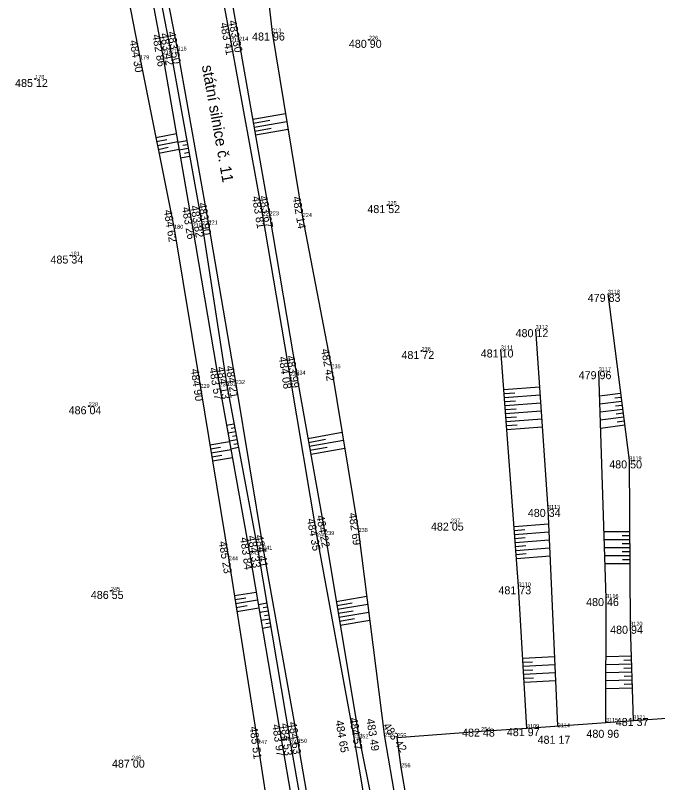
# Model space of a CAD drawing. Extents: x -559180 to -551373, y -1076947 to -1072071.
# Drawn here: x -553734.6 to -553654.3, y -1076239.4 to -1076143.5 of the extents above; entities that cross this region are included whole.
import ezdxf

# ---------------------------------------------------------------- set-up
doc = ezdxf.new("R2010")
doc.units = 0
for name, color, linetype in [('12_PLOTY', 7, 'Continuous'), ('17_KOMUNIKACE', 7, 'Continuous'), ('1_VODA_ZN', 7, 'Continuous'), ('26_SRAFY', 7, 'Continuous'), ('27_HRANA_PATA', 7, 'Continuous'), ('3_BODY', 7, 'Continuous'), ('52_POPIS_UCELOVY', 7, 'Continuous'), ('6_VYSKY', 7, 'Continuous')]:
    doc.layers.add(name, color=color, linetype=linetype)

# ---------------------------------------------------------------- blocks, each defined once
blk = doc.blocks.new('T')
at = {"layer": '6_VYSKY'}
blk.add_circle((0, 0), 0.05, dxfattribs=at)
blk = doc.blocks.new('POINT_DISPLAY')
blk.add_line((0, 0), (0, 0))

msp = doc.modelspace()

# ---------------------------------------------------------------- linework, layer by layer
at = {"layer": '12_PLOTY'}
for p, q in [((-553670.67, -1076232.55), (-553650.74, -1076231.12)), ((-553686.88, -1076233.72), (-553676.39, -1076232.93)), ((-553676.39, -1076232.93), (-553670.67, -1076232.55)), ((-553686.36, -1076237.45), (-553686.88, -1076233.72)), ((-553684.05, -1076251.69), (-553686.36, -1076237.45))]:
    msp.add_line(p, q, dxfattribs=at)
at = {"layer": '17_KOMUNIKACE'}
for p, q in [((-553710.66, -1076130.69), (-553707.63, -1076146.88)), ((-553717.145, -1076133.501), (-553714.32, -1076147.94)), ((-553707.63, -1076146.88), (-553703.68, -1076168.55)), ((-553714.32, -1076147.94), (-553710.44, -1076169.66)), ((-553703.68, -1076168.55), (-553700.29, -1076188.59)), ((-553710.44, -1076169.66), (-553707.04, -1076189.58)), ((-553700.29, -1076188.59), (-553696.9, -1076208.65)), ((-553707.04, -1076189.58), (-553703.62, -1076210.25)), ((-553696.9, -1076208.65), (-553692.3, -1076233.74)), ((-553703.62, -1076210.25), (-553699.3, -1076234.39)), ((-553692.3, -1076233.74), (-553689.04, -1076252.74)), ((-553699.3, -1076234.39), (-553695.87, -1076253.91))]:
    msp.add_line(p, q, dxfattribs=at)
at = {"layer": '26_SRAFY'}
for p, q in [((-553700.812, -1076155.839), (-553704.901, -1076156.558)), ((-553702.772, -1076156.691), (-553704.814, -1076157.05)), ((-553700.648, -1076156.825), (-553704.728, -1076157.542)), ((-553714.451, -1076158.335), (-553717.019, -1076158.85)), ((-553702.604, -1076157.677), (-553704.641, -1076158.035)), ((-553700.485, -1076157.812), (-553704.555, -1076158.527)), ((-553715.643, -1076159.084), (-553716.92, -1076159.34)), ((-553714.28, -1076159.32), (-553716.822, -1076159.831)), ((-553714.272, -1076159.367), (-553713.164, -1076159.166)), ((-553715.459, -1076160.067), (-553716.723, -1076160.321)), ((-553714.109, -1076160.306), (-553716.625, -1076160.811)), ((-553714.101, -1076160.353), (-553712.985, -1076160.149)), ((-553713.631, -1076159.759), (-553713.075, -1076159.658)), ((-553713.931, -1076161.338), (-553712.806, -1076161.133)), ((-553713.456, -1076160.743), (-553712.896, -1076160.641)), ((-553669.086, -1076189.985), (-553673.553, -1076190.319)), ((-553672.176, -1076190.717), (-553673.515, -1076190.817)), ((-553669.018, -1076190.983), (-553673.478, -1076191.316)), ((-553661.599, -1076191.062), (-553658.966, -1076190.722)), ((-553672.104, -1076191.715), (-553673.441, -1076191.815)), ((-553668.95, -1076191.98), (-553673.404, -1076192.313)), ((-553661.566, -1076192.066), (-553658.838, -1076191.713)), ((-553659.706, -1076191.321), (-553658.902, -1076191.217)), ((-553672.031, -1076192.712), (-553673.366, -1076192.812)), ((-553668.882, -1076192.978), (-553673.329, -1076193.31)), ((-553661.533, -1076193.07), (-553658.71, -1076192.705)), ((-553659.606, -1076192.317), (-553658.774, -1076192.209)), ((-553671.959, -1076193.709), (-553673.292, -1076193.809)), ((-553668.814, -1076193.976), (-553673.255, -1076194.308)), ((-553661.5, -1076194.074), (-553658.581, -1076193.697)), ((-553659.507, -1076193.312), (-553658.646, -1076193.201)), ((-553708.179, -1076194.709), (-553707.257, -1076194.535)), ((-553671.886, -1076194.707), (-553673.217, -1076194.806)), ((-553668.746, -1076194.974), (-553673.18, -1076195.305)), ((-553661.467, -1076195.078), (-553658.453, -1076194.688)), ((-553659.407, -1076194.308), (-553658.517, -1076194.193)), ((-553708.002, -1076195.694), (-553707.071, -1076195.517)), ((-553707.628, -1076195.114), (-553707.164, -1076195.026)), ((-553693.757, -1076195.655), (-553698.027, -1076196.418)), ((-553707.799, -1076196.82), (-553710.273, -1076197.227)), ((-553707.825, -1076196.678), (-553706.885, -1076196.5)), ((-553707.446, -1076196.097), (-553706.978, -1076196.008)), ((-553695.807, -1076196.529), (-553697.939, -1076196.91)), ((-553693.593, -1076196.641), (-553697.851, -1076197.403)), ((-553708.951, -1076197.517), (-553710.191, -1076197.721)), ((-553707.622, -1076197.805), (-553710.11, -1076198.214)), ((-553707.648, -1076197.662), (-553706.699, -1076197.482)), ((-553707.264, -1076197.08), (-553706.792, -1076196.991)), ((-553695.637, -1076197.515), (-553697.763, -1076197.895)), ((-553693.429, -1076197.628), (-553697.675, -1076198.387)), ((-553708.781, -1076198.502), (-553710.029, -1076198.707)), ((-553707.445, -1076198.789), (-553709.948, -1076199.201)), ((-553667.965, -1076207.086), (-553672.275, -1076207.408)), ((-553670.95, -1076207.81), (-553672.238, -1076207.907)), ((-553667.92, -1076208.085), (-553672.201, -1076208.405)), ((-553661.042, -1076208.009), (-553657.833, -1076207.992)), ((-553670.884, -1076208.808), (-553672.164, -1076208.904)), ((-553667.875, -1076209.085), (-553672.126, -1076209.403)), ((-553661.009, -1076209.009), (-553657.827, -1076208.992)), ((-553658.789, -1076208.497), (-553657.83, -1076208.492)), ((-553670.818, -1076209.806), (-553672.089, -1076209.901)), ((-553667.831, -1076210.084), (-553672.052, -1076210.4)), ((-553660.977, -1076210.009), (-553657.822, -1076209.992)), ((-553658.775, -1076209.497), (-553657.825, -1076209.492)), ((-553670.753, -1076210.804), (-553672.015, -1076210.898)), ((-553667.786, -1076211.084), (-553671.977, -1076211.397)), ((-553660.944, -1076211.009), (-553657.817, -1076210.992)), ((-553658.762, -1076210.497), (-553657.819, -1076210.492)), ((-553660.911, -1076212.008), (-553657.811, -1076211.992)), ((-553658.748, -1076211.497), (-553657.814, -1076211.492)), ((-553704.469, -1076215.604), (-553707.205, -1076216.038)), ((-553705.756, -1076216.314), (-553707.126, -1076216.532)), ((-553704.302, -1076216.59), (-553707.048, -1076217.026)), ((-553704.215, -1076217.101), (-553703.148, -1076216.921)), ((-553690.676, -1076216.13), (-553694.478, -1076216.769)), ((-553692.504, -1076216.945), (-553694.395, -1076217.263)), ((-553705.594, -1076217.301), (-553706.97, -1076217.519)), ((-553704.135, -1076217.576), (-553706.891, -1076218.013)), ((-553704.048, -1076218.087), (-553702.982, -1076217.907)), ((-553703.598, -1076217.504), (-553703.065, -1076217.414)), ((-553690.551, -1076217.123), (-553694.312, -1076217.756)), ((-553692.359, -1076217.934), (-553694.229, -1076218.249)), ((-553703.881, -1076219.073), (-553702.815, -1076218.893)), ((-553703.432, -1076218.49), (-553702.899, -1076218.4)), ((-553690.425, -1076218.116), (-553694.146, -1076218.742)), ((-553692.213, -1076218.924), (-553694.064, -1076219.235)), ((-553703.714, -1076220.059), (-553702.649, -1076219.879)), ((-553703.265, -1076219.476), (-553702.732, -1076219.386)), ((-553690.299, -1076219.109), (-553693.981, -1076219.728)), ((-553667.224, -1076223.636), (-553671.185, -1076223.87)), ((-553660.789, -1076223.622), (-553657.648, -1076223.519)), ((-553669.969, -1076224.299), (-553671.155, -1076224.37)), ((-553667.18, -1076224.635), (-553671.125, -1076224.869)), ((-553660.791, -1076224.622), (-553657.615, -1076224.519)), ((-553658.579, -1076224.05), (-553657.632, -1076224.019)), ((-553669.914, -1076225.298), (-553671.096, -1076225.368)), ((-553667.135, -1076225.634), (-553671.066, -1076225.867)), ((-553660.794, -1076225.623), (-553657.583, -1076225.518)), ((-553658.557, -1076225.05), (-553657.599, -1076225.019)), ((-553669.859, -1076226.296), (-553671.037, -1076226.366)), ((-553667.09, -1076226.633), (-553671.007, -1076226.865)), ((-553660.796, -1076226.623), (-553657.55, -1076226.518)), ((-553658.535, -1076226.05), (-553657.567, -1076226.018)), ((-553660.799, -1076227.624), (-553657.518, -1076227.517)), ((-553658.513, -1076227.049), (-553657.534, -1076227.017))]:
    msp.add_line(p, q, dxfattribs=at)
at = {"layer": '27_HRANA_PATA'}
for p, q in [((-553709.75, -1076129.38), (-553706.63, -1076146.72)), ((-553704.06, -1076131.43), (-553702.49, -1076145.69)), ((-553717.79, -1076134.313), (-553715.16, -1076148.2)), ((-553718.665, -1076135.415), (-553716.17, -1076148.4)), ((-553721.148, -1076137.772), (-553718.99, -1076149.03)), ((-553702.49, -1076145.69), (-553698.68, -1076168.73)), ((-553706.63, -1076146.72), (-553702.8, -1076168.51)), ((-553716.17, -1076148.4), (-553712.43, -1076170.01)), ((-553715.16, -1076148.2), (-553711.24, -1076169.74)), ((-553718.99, -1076149.03), (-553714.74, -1076170.2)), ((-553702.8, -1076168.51), (-553699.46, -1076188.4)), ((-553698.68, -1076168.73), (-553695.09, -1076187.62)), ((-553712.43, -1076170.01), (-553709.05, -1076189.87)), ((-553711.24, -1076169.74), (-553708.16, -1076189.77)), ((-553714.74, -1076170.2), (-553711.45, -1076190.07)), ((-553660.57, -1076178.32), (-553657.88, -1076199.12)), ((-553669.58, -1076182.73), (-553668.05, -1076205.18)), ((-553671.72, -1076214.84), (-553673.93, -1076185.27)), ((-553695.09, -1076187.62), (-553691.7, -1076208.05)), ((-553660.77, -1076216.31), (-553661.7, -1076187.98)), ((-553699.46, -1076188.4), (-553695.88, -1076208.43)), ((-553711.45, -1076190.07), (-553707.91, -1076211.59)), ((-553709.05, -1076189.87), (-553705.26, -1076210.93)), ((-553708.16, -1076189.77), (-553704.22, -1076210.57)), ((-553657.88, -1076199.12), (-553657.77, -1076219.77)), ((-553668.05, -1076205.18), (-553666.838, -1076232.275)), ((-553691.7, -1076208.05), (-553688.46, -1076233.63)), ((-553695.88, -1076208.43), (-553691.61, -1076233.83)), ((-553705.26, -1076210.93), (-553701.33, -1076234.14)), ((-553704.22, -1076210.57), (-553700.18, -1076234.51)), ((-553707.91, -1076211.59), (-553704.27, -1076234.54)), ((-553670.67, -1076232.55), (-553671.72, -1076214.84)), ((-553660.81, -1076231.843), (-553660.77, -1076216.31)), ((-553657.77, -1076219.77), (-553657.385, -1076231.597)), ((-553701.33, -1076234.14), (-553697.83, -1076254.34)), ((-553691.61, -1076233.83), (-553687.89, -1076252.42)), ((-553688.46, -1076233.63), (-553685.31, -1076251.98)), ((-553704.27, -1076234.54), (-553701.15, -1076255.08)), ((-553700.18, -1076234.51), (-553696.78, -1076254.14))]:
    msp.add_line(p, q, dxfattribs=at)

# ---------------------------------------------------------------- block references
at = {"layer": '1_VODA_ZN'}
for p in [(-553702.49, -1076145.69), (-553707.63, -1076146.88), (-553706.63, -1076146.72), (-553690.4, -1076146.6), (-553714.32, -1076147.94), (-553716.17, -1076148.4), (-553715.16, -1076148.2), (-553718.99, -1076149.03), (-553732.09, -1076151.49), (-553688.09, -1076167.24), (-553703.68, -1076168.55), (-553702.8, -1076168.51), (-553698.68, -1076168.73), (-553712.43, -1076170.01), (-553711.24, -1076169.74), (-553710.44, -1076169.66), (-553714.74, -1076170.2), (-553727.67, -1076173.54), (-553660.57, -1076178.32), (-553669.58, -1076182.73), (-553673.93, -1076185.27), (-553683.83, -1076185.46), (-553695.09, -1076187.62), (-553661.7, -1076187.98), (-553700.29, -1076188.59), (-553699.46, -1076188.4), (-553711.45, -1076190.07), (-553709.05, -1076189.87), (-553708.16, -1076189.77), (-553707.04, -1076189.58), (-553725.4, -1076192.36), (-553657.88, -1076199.12), (-553668.05, -1076205.18), (-553680.15, -1076206.89), (-553691.7, -1076208.05), (-553696.9, -1076208.65), (-553695.88, -1076208.43), (-553703.62, -1076210.25), (-553705.26, -1076210.93), (-553704.22, -1076210.57), (-553707.91, -1076211.59), (-553671.72, -1076214.84), (-553722.63, -1076215.42), (-553660.77, -1076216.31), (-553657.77, -1076219.77), (-553660.81, -1076231.78), (-553657.39, -1076231.45), (-553676.39, -1076232.93), (-553670.67, -1076232.55), (-553666.83, -1076232.45), (-553701.33, -1076234.14), (-553692.3, -1076233.74), (-553691.61, -1076233.83), (-553688.46, -1076233.63), (-553686.88, -1076233.72), (-553704.27, -1076234.54), (-553700.18, -1076234.51), (-553699.3, -1076234.39), (-553719.99, -1076236.49), (-553686.36, -1076237.45)]:
    msp.add_blockref('POINT_DISPLAY', p, dxfattribs=at)
at = {"layer": '6_VYSKY'}
for p in [(-553690.4, -1076146.6), (-553690.4, -1076146.6), (-553732.09, -1076151.49), (-553732.09, -1076151.49), (-553688.09, -1076167.24), (-553688.09, -1076167.24), (-553727.67, -1076173.54), (-553727.67, -1076173.54), (-553683.83, -1076185.46), (-553683.83, -1076185.46), (-553725.4, -1076192.36), (-553725.4, -1076192.36), (-553680.15, -1076206.89), (-553680.15, -1076206.89), (-553722.63, -1076215.42), (-553722.63, -1076215.42), (-553719.99, -1076236.49), (-553719.99, -1076236.49)]:
    msp.add_blockref('T', p, dxfattribs=at)

# ---------------------------------------------------------------- texts
at = {"layer": '3_BODY'}
for s, p in [('213', (-553702.49, -1076145.69)), ('226', (-553690.4, -1076146.6)), ('215', (-553707.63, -1076146.88)), ('214', (-553706.63, -1076146.72)), ('218', (-553716.17, -1076148.4)), ('217', (-553715.16, -1076148.2)), ('216', (-553714.32, -1076147.94)), ('179', (-553718.99, -1076149.03)), ('178', (-553732.09, -1076151.49)), ('225', (-553688.09, -1076167.24)), ('222', (-553703.68, -1076168.55)), ('223', (-553702.8, -1076168.51)), ('224', (-553698.68, -1076168.73)), ('180', (-553714.74, -1076170.2)), ('219', (-553712.43, -1076170.01)), ('220', (-553711.24, -1076169.74)), ('221', (-553710.44, -1076169.66)), ('181', (-553727.67, -1076173.54)), ('3118', (-553660.57, -1076178.32)), ('3112', (-553669.58, -1076182.73)), ('236', (-553683.83, -1076185.46)), ('3111', (-553673.93, -1076185.27)), ('235', (-553695.09, -1076187.62)), ('233', (-553700.29, -1076188.59)), ('234', (-553699.46, -1076188.4)), ('3117', (-553661.7, -1076187.98)), ('231', (-553708.16, -1076189.77)), ('232', (-553707.04, -1076189.58)), ('229', (-553711.45, -1076190.07)), ('230', (-553709.05, -1076189.87)), ('228', (-553725.4, -1076192.36)), ('3119', (-553657.88, -1076199.12)), ('3113', (-553668.05, -1076205.18)), ('237', (-553680.15, -1076206.89)), ('240', (-553696.9, -1076208.65)), ('239', (-553695.88, -1076208.43)), ('238', (-553691.7, -1076208.05)), ('242', (-553704.22, -1076210.57)), ('241', (-553703.62, -1076210.25)), ('244', (-553707.91, -1076211.59)), ('243', (-553705.26, -1076210.93)), ('245', (-553722.63, -1076215.42)), ('3110', (-553671.72, -1076214.84)), ('3116', (-553660.77, -1076216.31)), ('3120', (-553657.77, -1076219.77)), ('3115', (-553660.81, -1076231.78)), ('3121', (-553657.39, -1076231.45)), ('3109', (-553670.67, -1076232.55)), ('3114', (-553666.83, -1076232.45)), ('251', (-553692.3, -1076233.74)), ('252', (-553691.61, -1076233.83)), ('253', (-553688.46, -1076233.63)), ('255', (-553686.88, -1076233.72)), ('254', (-553676.39, -1076232.93)), ('247', (-553704.27, -1076234.54)), ('248', (-553701.33, -1076234.14)), ('249', (-553700.18, -1076234.51)), ('250', (-553699.3, -1076234.39)), ('246', (-553719.99, -1076236.49)), ('256', (-553686.36, -1076237.45))]:
    msp.add_text(s, height=0.5, dxfattribs=at).set_placement(p)
at = {"layer": '52_POPIS_UCELOVY'}
msp.add_text('státní silnice č. 11', height=1.4, rotation=280.12833, dxfattribs=at).set_placement((-553711.283, -1076149.859))
at = {"layer": '6_VYSKY'}
for s, rotation, p in [('483 30', 281.44917, (-553707.955, -1076144.254)), ('483 30', 281.44917, (-553707.955, -1076144.254)), ('483 41', 280.95925, (-553708.993, -1076144.544)), ('482 86', 279.95471, (-553717.46, -1076145.999)), ('482 86', 279.95471, (-553717.46, -1076145.999)), ('483 42', 280.39217, (-553716.485, -1076145.838)), ('483 50', 279.91122, (-553715.555, -1076145.648)), ('484 30', 280.46478, (-553720.305, -1076146.726)), ('484 30', 280.46478, (-553720.305, -1076146.726)), ('483 81', 279.59551, (-553705.023, -1076166.199)), ('483 67', 281.04735, (-553704.107, -1076166.161)), ('483 67', 281.04735, (-553704.107, -1076166.161)), ('482 14', 280.00995, (-553699.944, -1076166.248)), ('482 14', 280.00995, (-553699.944, -1076166.248)), ('483 90', 279.1289, (-553711.714, -1076167.009)), ('484 62', 279.14674, (-553716.021, -1076167.891)), ('483 26', 280.33786, (-553713.77, -1076167.559)), ('483 26', 280.33786, (-553713.77, -1076167.559)), ('483 82', 280.28841, (-553712.718, -1076167.357)), ('482 42', 280.14526, (-553696.376, -1076185.265)), ('484 08', 278.98484, (-553701.676, -1076186.222)), ('484 08', 278.98484, (-553701.676, -1076186.222)), ('483 99', 279.57927, (-553700.694, -1076186.113)), ('483 99', 279.57927, (-553700.694, -1076186.113)), ('484 21', 279.03972, (-553708.298, -1076187.361)), ('484 90', 278.39401, (-553712.662, -1076187.74)), ('483 57', 279.35054, (-553710.345, -1076187.604)), ('484 13', 279.36438, (-553709.4, -1076187.488)), ('484 35', 280.36678, (-553698.144, -1076206.471)), ('484 22', 280.26679, (-553696.971, -1076206.045)), ('482 69', 278.18801, (-553692.942, -1076205.723)), ('485 23', 279.52442, (-553709.166, -1076209.285)), ('483 84', 278.12831, (-553706.491, -1076208.786)), ('484 33', 279.28596, (-553705.559, -1076208.58)), ('484 41', 278.92988, (-553704.603, -1076208.501)), ('484 57', 279.22842, (-553692.833, -1076231.319)), ('483 49', 279.32094, (-553690.728, -1076231.44)), ('483 49', 279.32094, (-553690.728, -1076231.44)), ('483 97', 278.25996, (-553702.477, -1076232.136)), ('484 53', 276.95124, (-553701.435, -1076231.99)), ('484 63', 278.37111, (-553700.447, -1076231.844)), ('484 65', 279.8241, (-553694.591, -1076231.649)), ('483 42', 304.0823, (-553688.701, -1076232.299)), ('485 51', 277.40373, (-553705.305, -1076232.409))]:
    msp.add_text(s, height=1, rotation=rotation, dxfattribs=at).set_placement(p)
for s, p in [('481 96', (-553704.995, -1076146.69)), ('480 90', (-553692.905, -1076147.6)), ('485 12', (-553734.595, -1076152.49)), ('481 52', (-553690.595, -1076168.24)), ('485 34', (-553730.175, -1076174.54)), ('479 83', (-553663.075, -1076179.32)), ('480 12', (-553672.085, -1076183.73)), ('481 10', (-553676.435, -1076186.27)), ('481 72', (-553686.335, -1076186.46)), ('479 96', (-553664.205, -1076188.98)), ('486 04', (-553727.905, -1076193.36)), ('480 50', (-553660.385, -1076200.12)), ('480 34', (-553670.555, -1076206.18)), ('482 05', (-553682.655, -1076207.89)), ('481 73', (-553674.225, -1076215.84)), ('486 55', (-553725.135, -1076216.42)), ('480 46', (-553663.275, -1076217.31)), ('480 94', (-553660.275, -1076220.77)), ('481 37', (-553659.57, -1076232.287)), ('482 48', (-553678.77, -1076233.616)), ('481 97', (-553673.175, -1076233.55)), ('480 96', (-553663.234, -1076233.758)), ('481 17', (-553669.335, -1076234.509)), ('487 00', (-553722.495, -1076237.49))]:
    msp.add_text(s, height=1, dxfattribs=at).set_placement(p)

doc.saveas('drawing.dxf')
